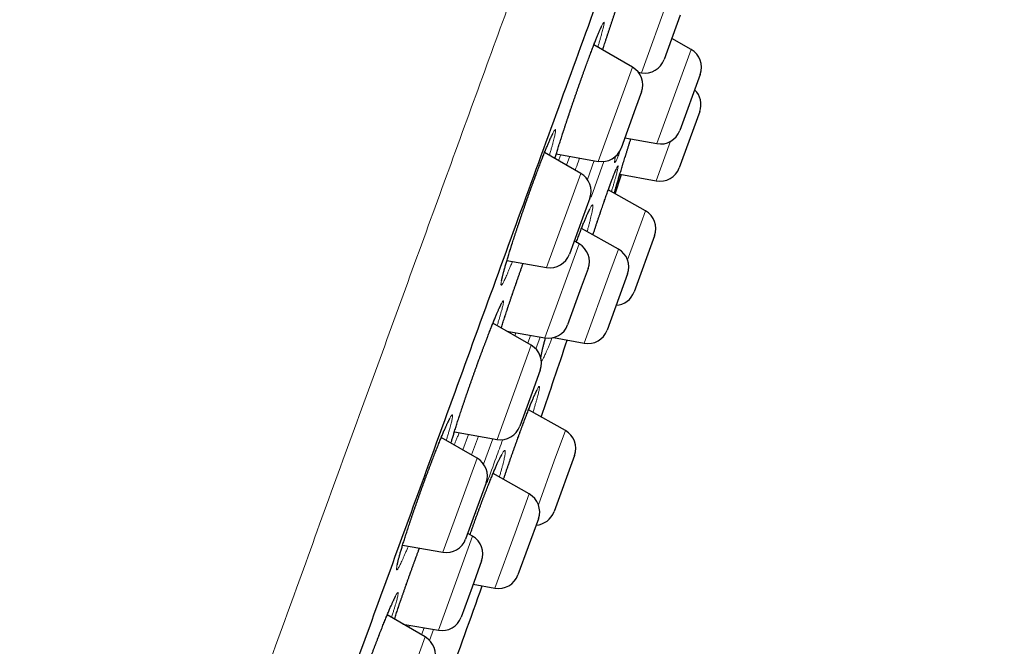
# Model space of a CAD drawing. Header units: millimetres. Extents: x 8 to 436, y 12 to 764.
# Tile 654 of 656: x 412 to 436, y 710 to 725. Entities that reach past the tile are written whole.
import ezdxf

# ---------------------------------------------------------------- set-up
doc = ezdxf.new("R2010")
doc.units = ezdxf.units.MM

msp = doc.modelspace()

# ---------------------------------------------------------------- linework, layer by layer
at = {"color": 252, "linetype": 'Continuous', "lineweight": 0}
for p, q in [((427.2, 723.696), (428.036, 725.995)), ((428.314, 723.996), (428.412, 724.265)), ((426.146, 721.533), (426.983, 723.831)), ((427.575, 721.965), (428.314, 723.996)), ((427.146, 723.678), (427.154, 723.704)), ((427.563, 721.055), (427.914, 722.022)), ((425.374, 721.441), (425.452, 721.656)), ((425.88, 721.092), (426.047, 721.551)), ((426.286, 721.529), (425.97, 720.662)), ((424.884, 718.942), (425.72, 721.24)), ((427.191, 720.035), (427.297, 720.325)), ((426.861, 719.128), (427.191, 720.035)), ((424.843, 717.221), (425.679, 719.519)), ((426.429, 718.815), (426.638, 719.39)), ((425.801, 717.09), (426.429, 718.815)), ((424.138, 717.345), (424.111, 717.272)), ((424.424, 717.091), (424.493, 717.282)), ((423.675, 714.742), (424.511, 717.041)), ((424.725, 717.241), (424.62, 716.953)), ((425.073, 714.215), (425.343, 714.957)), ((422.842, 714.485), (422.98, 714.865)), ((423.219, 714.823), (423.052, 714.363)), ((423.348, 714.136), (423.575, 714.76)), ((422.352, 711.986), (423.189, 714.285)), ((424.685, 713.148), (425.073, 714.215)), ((424.115, 712.46), (424.461, 713.41)), ((422.244, 710.08), (423.08, 712.378)), ((423.624, 711.11), (424.115, 712.46)), ((421.538, 710.204), (421.519, 710.15)), ((421.832, 709.97), (421.894, 710.141)), ((422.126, 710.1), (422.028, 709.832)), ((421.083, 707.621), (421.919, 709.919))]:
    msp.add_line(p, q, dxfattribs=at)
at = {"color": 7, "linetype": 'Continuous', "lineweight": 30}
for p, q in [((428.15, 725.1), (427.756, 724.018)), ((428.412, 724.265), (427.943, 724.53)), ((426.983, 723.831), (426.039, 724.377)), ((427.124, 723.71), (427.2, 723.696)), ((428.636, 723.658), (428.137, 722.286)), ((427.203, 723.227), (427.057, 722.829)), ((427.057, 722.829), (426.703, 721.855)), ((428.625, 722.748), (428.125, 721.376)), ((426.796, 722.111), (427.575, 721.965)), ((425.72, 721.24), (424.836, 721.751)), ((425.122, 721.714), (426.146, 721.533)), ((426.56, 720.739), (426.713, 721.215)), ((426.675, 721.222), (427.563, 721.055)), ((425.94, 720.636), (425.763, 720.149)), ((427.297, 720.325), (426.39, 720.834)), ((425.763, 720.149), (425.441, 719.264)), ((426.638, 719.39), (425.739, 719.897)), ((427.521, 719.718), (427.022, 718.345)), ((425.679, 719.519), (425.559, 719.588)), ((423.917, 719.113), (424.884, 718.942)), ((425.899, 718.915), (425.733, 718.458)), ((426.862, 718.783), (426.362, 717.411)), ((425.733, 718.458), (425.399, 717.542)), ((424.511, 717.041), (423.574, 717.581)), ((423.916, 717.384), (424.843, 717.221)), ((425.056, 717.229), (425.801, 717.09)), ((424.731, 716.437), (424.532, 715.89)), ((424.532, 715.89), (424.231, 715.064)), ((425.343, 714.957), (424.443, 715.463)), ((422.633, 714.926), (423.675, 714.742)), ((423.189, 714.285), (422.313, 714.79)), ((425.568, 714.35), (425.068, 712.978)), ((424.461, 713.41), (423.577, 713.908)), ((423.409, 713.681), (423.183, 713.061)), ((423.183, 713.061), (422.909, 712.308)), ((424.686, 712.803), (424.186, 711.431)), ((423.08, 712.378), (422.96, 712.447)), ((421.37, 712.16), (422.352, 711.986)), ((423.3, 711.774), (423.067, 711.134)), ((423.067, 711.134), (422.8, 710.401)), ((423.094, 711.209), (423.624, 711.11)), ((421.919, 709.919), (420.993, 710.454)), ((421.376, 710.233), (422.244, 710.08))]:
    msp.add_line(p, q, dxfattribs=at)
for centre, radius, start, end in [((428.167, 723.829), 0.5, 340, 60.5852), ((427.286, 724.189), 0.5, 260, 340), ((426.733, 723.398), 0.5, 340, 60), ((428.155, 722.919), 0.5, 340, 46.4218), ((427.667, 722.457), 0.5, 259.4148, 340), ((426.233, 722.026), 0.5, 260, 340), ((427.655, 721.547), 0.5, 259.3406, 340), ((425.47, 720.807), 0.5, 340, 60), ((427.052, 719.889), 0.5, 340, 60.6594), ((425.429, 719.086), 0.5, 340, 60), ((424.971, 719.435), 0.5, 260, 340), ((426.392, 718.954), 0.5, 340, 60.5852), ((426.552, 718.516), 0.5, 273.5782, 340), ((424.929, 717.713), 0.5, 260, 340), ((425.893, 717.582), 0.5, 259.4148, 340), ((424.261, 716.608), 0.5, 340, 60), ((119.59, 819.468), 322.456, 341.15079, 341.50309), ((423.761, 715.235), 0.5, 260, 340), ((425.098, 714.522), 0.5, 340, 60.6594), ((422.939, 713.852), 0.5, 340, 60), ((424.216, 712.974), 0.5, 340, 60.5852), ((424.598, 713.149), 0.5, 273.5782, 340), ((422.439, 712.479), 0.5, 260, 340), ((422.83, 711.945), 0.5, 340, 60), ((423.716, 711.602), 0.5, 259.4148, 340), ((119.59, 819.468), 322.456, 339.92464, 340.37522), ((422.33, 710.572), 0.5, 260, 340), ((421.669, 709.486), 0.5, 340, 60)]:
    msp.add_arc(centre, radius, start, end, dxfattribs=at)
at = {"color": 252, "linetype": 'Continuous', "lineweight": 0}
for points, knots in [([(404.216, 671.104), (404.374, 671.536), (404.688, 672.4), (405.225, 673.875), (405.807, 675.473), (406.436, 677.204), (407.094, 679.01), (407.774, 680.878), (408.47, 682.792), (409.199, 684.794), (409.957, 686.877), (410.742, 689.034), (411.552, 691.26), (412.385, 693.546), (413.236, 695.886), (414.105, 698.273), (414.988, 700.699), (415.882, 703.155), (416.785, 705.636), (417.693, 708.132), (418.605, 710.636), (419.516, 713.14), (420.425, 715.636), (421.327, 718.116), (422.222, 720.573), (423.104, 722.999), (423.973, 725.385), (424.825, 727.725), (425.657, 730.012), (426.467, 732.237), (427.252, 734.395), (428.01, 736.478), (428.739, 738.479), (429.435, 740.393), (430.098, 742.213), (430.724, 743.934), (431.313, 745.55), (431.861, 747.057), (432.367, 748.448), (432.831, 749.721), (433.249, 750.871), (433.621, 751.894), (433.947, 752.787), (434.223, 753.548), (434.451, 754.174), (434.629, 754.663), (434.756, 755.011), (434.835, 755.229), (434.845, 755.256), (434.85, 755.27)], [0, 0, 0, 0, 0.022759, 0.045519, 0.068278, 0.091037, 0.113797, 0.134897, 0.155997, 0.177097, 0.198197, 0.219297, 0.240397, 0.261497, 0.282597, 0.303697, 0.324798, 0.345898, 0.366998, 0.388098, 0.409198, 0.430298, 0.451398, 0.472498, 0.493598, 0.514698, 0.535798, 0.556899, 0.577999, 0.599099, 0.620199, 0.641299, 0.662399, 0.683499, 0.704599, 0.725699, 0.746799, 0.767899, 0.788999, 0.8101, 0.8312, 0.8523, 0.8734, 0.8945, 0.9156, 0.9367, 0.9578, 0.9789, 1, 1, 1, 1]), ([(426.253, 724.253), (426.254, 724.255), (426.266, 724.293), (426.291, 724.372), (426.329, 724.489), (426.369, 724.609), (426.41, 724.733), (426.452, 724.858), (426.494, 724.985), (426.538, 725.113), (426.581, 725.242), (426.625, 725.37), (426.666, 725.488), (426.692, 725.562), (426.703, 725.594)], [0, 0, 0, 0, 0.005396, 0.097914, 0.190118, 0.282298, 0.374793, 0.467396, 0.559891, 0.652071, 0.7442, 0.836644, 0.929195, 1, 1, 1, 1]), ([(425.84, 723.847), (425.854, 723.885), (425.882, 723.962), (425.922, 724.071), (425.961, 724.176), (425.999, 724.275), (426.035, 724.369), (426.069, 724.457), (426.101, 724.538), (426.131, 724.613), (426.159, 724.68), (426.185, 724.74), (426.207, 724.792), (426.228, 724.836), (426.245, 724.872), (426.26, 724.899), (426.272, 724.918), (426.281, 724.928), (426.287, 724.93), (426.29, 724.923), (426.29, 724.907), (426.287, 724.883), (426.281, 724.85), (426.272, 724.809), (426.26, 724.76), (426.246, 724.703), (426.228, 724.638), (426.208, 724.566), (426.185, 724.487), (426.161, 724.406), (426.143, 724.348), (426.135, 724.321)], [0, 0, 0, 0, 0.034487, 0.069091, 0.103735, 0.13834, 0.172826, 0.207364, 0.242019, 0.276714, 0.311369, 0.345907, 0.380462, 0.415135, 0.449849, 0.484522, 0.519077, 0.553662, 0.588364, 0.623106, 0.657809, 0.692393, 0.727004, 0.761734, 0.796504, 0.831233, 0.865845, 0.90047, 0.935213, 0.969996, 1, 1, 1, 1]), ([(425.089, 721.605), (425.09, 721.608), (425.098, 721.638), (425.118, 721.701), (425.147, 721.796), (425.178, 721.897), (425.211, 722.003), (425.246, 722.114), (425.284, 722.229), (425.322, 722.348), (425.362, 722.469), (425.403, 722.593), (425.446, 722.719), (425.489, 722.847), (425.533, 722.975), (425.577, 723.104), (425.621, 723.232), (425.666, 723.359), (425.71, 723.485), (425.754, 723.609), (425.798, 723.73), (425.826, 723.808), (425.84, 723.847)], [0, 0, 0, 0, 0.004652, 0.057119, 0.109646, 0.162112, 0.2144, 0.26667, 0.319118, 0.371627, 0.424075, 0.476345, 0.528574, 0.580982, 0.633451, 0.685859, 0.738089, 0.790351, 0.842793, 0.895296, 0.947737, 1, 1, 1, 1]), ([(424.051, 719.089), (424.048, 719.082), (424.033, 719.043), (424.007, 718.979), (423.973, 718.898), (423.942, 718.823), (423.913, 718.756), (423.887, 718.697), (423.863, 718.645), (423.841, 718.601), (423.822, 718.566), (423.807, 718.538), (423.794, 718.52), (423.783, 718.51), (423.776, 718.508), (423.772, 718.515), (423.771, 718.531), (423.773, 718.555), (423.778, 718.588), (423.786, 718.629), (423.797, 718.678), (423.811, 718.735), (423.828, 718.8), (423.847, 718.872), (423.869, 718.952), (423.894, 719.037), (423.921, 719.129), (423.951, 719.227), (423.983, 719.33), (424.017, 719.438), (424.053, 719.551), (424.091, 719.667), (424.13, 719.787), (424.171, 719.91), (424.212, 720.035), (424.255, 720.161), (424.299, 720.289), (424.343, 720.417), (424.388, 720.545), (424.433, 720.673), (424.479, 720.801), (424.525, 720.928), (424.571, 721.055), (424.616, 721.177), (424.659, 721.294), (424.701, 721.405), (424.742, 721.512), (424.781, 721.614), (424.819, 721.71), (424.855, 721.8), (424.889, 721.884), (424.921, 721.962), (424.951, 722.032), (424.979, 722.095), (425.004, 722.15), (425.027, 722.198), (425.047, 722.237), (425.064, 722.268), (425.078, 722.29), (425.09, 722.304), (425.098, 722.309), (425.103, 722.306), (425.106, 722.294), (425.105, 722.274), (425.102, 722.244), (425.095, 722.207), (425.085, 722.161), (425.073, 722.108), (425.057, 722.046), (425.039, 721.977), (425.018, 721.901), (424.994, 721.818), (424.973, 721.745), (424.958, 721.698), (424.954, 721.683)], [0, 0, 0, 0, 0.003244, 0.017371, 0.031481, 0.045544, 0.059616, 0.073736, 0.087873, 0.101993, 0.116065, 0.130153, 0.144289, 0.158441, 0.172576, 0.186664, 0.200767, 0.214917, 0.229084, 0.243234, 0.257337, 0.271446, 0.285604, 0.299778, 0.313936, 0.328046, 0.342152, 0.356306, 0.370477, 0.384632, 0.398738, 0.412832, 0.426974, 0.441132, 0.455274, 0.469368, 0.483446, 0.497572, 0.511714, 0.52584, 0.539917, 0.554562, 0.569224, 0.583868, 0.597936, 0.612052, 0.626183, 0.640299, 0.654367, 0.668434, 0.682549, 0.69668, 0.710795, 0.724862, 0.738939, 0.753064, 0.767205, 0.78133, 0.795406, 0.809499, 0.82364, 0.837797, 0.851938, 0.866031, 0.880136, 0.89429, 0.90846, 0.922614, 0.93672, 0.950829, 0.964987, 0.979162, 0.99332, 1, 1, 1, 1]), ([(426.535, 720.753), (426.536, 720.756), (426.541, 720.775), (426.554, 720.817), (426.572, 720.88), (426.593, 720.95), (426.616, 721.028), (426.642, 721.113), (426.669, 721.204), (426.699, 721.301), (426.73, 721.404), (426.764, 721.512), (426.798, 721.625), (426.835, 721.742), (426.872, 721.862), (426.907, 721.976), (426.931, 722.051), (426.941, 722.084)], [0, 0, 0, 0, 0.015391, 0.086872, 0.158111, 0.229391, 0.300914, 0.372519, 0.444043, 0.515323, 0.586674, 0.658268, 0.729945, 0.80154, 0.872891, 0.944299, 1, 1, 1, 1]), ([(426.799, 722.11), (426.788, 722.081), (426.767, 722.021), (426.747, 721.967), (426.737, 721.939)], [0, 0, 0, 0, 0.486132, 1, 1, 1, 1]), ([(426.737, 721.939), (426.737, 721.938), (426.727, 721.911), (426.708, 721.858), (426.681, 721.787), (426.656, 721.723), (426.633, 721.666), (426.613, 721.618), (426.596, 721.579), (426.581, 721.547), (426.568, 721.524), (426.558, 721.51), (426.551, 721.504), (426.546, 721.507), (426.544, 721.519), (426.545, 721.54), (426.549, 721.569), (426.555, 721.605), (426.561, 721.637), (426.565, 721.652)], [0, 0, 0, 0, 0.001105, 0.063497, 0.126101, 0.188778, 0.251383, 0.313775, 0.376164, 0.438766, 0.501441, 0.564043, 0.626433, 0.68889, 0.75156, 0.814303, 0.876974, 0.939432, 1, 1, 1, 1]), ([(425.231, 721.695), (425.223, 721.674), (425.204, 721.624), (425.187, 721.58), (425.177, 721.554)], [0, 0, 0, 0, 0.419042, 1, 1, 1, 1]), ([(425.691, 721.613), (425.68, 721.582), (425.645, 721.487), (425.608, 721.386), (425.584, 721.319)], [0, 0, 0, 0, 0.337768, 1, 1, 1, 1]), ([(426.432, 720.952), (426.443, 720.979), (426.463, 721.034), (426.49, 721.108), (426.516, 721.176), (426.539, 721.235), (426.56, 721.287), (426.578, 721.331), (426.594, 721.366), (426.607, 721.393), (426.617, 721.411), (426.624, 721.421), (426.629, 721.422), (426.631, 721.414), (426.629, 721.397), (426.625, 721.372), (426.619, 721.339), (426.609, 721.297), (426.597, 721.247), (426.581, 721.188), (426.564, 721.123), (426.543, 721.05), (426.521, 720.969), (426.496, 720.883), (426.477, 720.821), (426.468, 720.79)], [0, 0, 0, 0, 0.043338, 0.086824, 0.130359, 0.173845, 0.217183, 0.260588, 0.30414, 0.347743, 0.391296, 0.434701, 0.478132, 0.521711, 0.56534, 0.608919, 0.65235, 0.695823, 0.739444, 0.783116, 0.826737, 0.87021, 0.913722, 0.957383, 1, 1, 1, 1]), ([(426.016, 719.74), (426.028, 719.776), (426.054, 719.854), (426.094, 719.974), (426.136, 720.098), (426.177, 720.22), (426.217, 720.339), (426.257, 720.454), (426.295, 720.564), (426.332, 720.67), (426.367, 720.77), (426.401, 720.865), (426.422, 720.923), (426.432, 720.952)], [0, 0, 0, 0, 0.0766123, 0.1687136, 0.2611302, 0.3536536, 0.4460698, 0.5381708, 0.6303255, 0.7227965, 0.8153746, 0.9078454, 1, 1, 1, 1]), ([(426.621, 720.958), (426.613, 720.933), (426.597, 720.885), (426.576, 720.822), (426.56, 720.774), (426.552, 720.752), (426.55, 720.744)], [0, 0, 0, 0, 0.289127, 0.578588, 0.867714, 1, 1, 1, 1]), ([(425.611, 719.558), (425.616, 719.573), (425.635, 719.625), (425.667, 719.71), (425.705, 719.811), (425.741, 719.906), (425.776, 719.994), (425.808, 720.076), (425.839, 720.151), (425.868, 720.219), (425.894, 720.279), (425.918, 720.331), (425.94, 720.375), (425.959, 720.411), (425.975, 720.439), (425.989, 720.458), (426, 720.468), (426.008, 720.47), (426.013, 720.463), (426.015, 720.447), (426.015, 720.422), (426.011, 720.389), (426.005, 720.348), (425.995, 720.299), (425.983, 720.242), (425.968, 720.176), (425.951, 720.104), (425.93, 720.024), (425.907, 719.938), (425.889, 719.869), (425.877, 719.828), (425.875, 719.82)], [0, 0, 0, 0, 0.013882, 0.051332, 0.08733, 0.123451, 0.159613, 0.195734, 0.231732, 0.267728, 0.303847, 0.340007, 0.376126, 0.412123, 0.448158, 0.484315, 0.520514, 0.556672, 0.592708, 0.628808, 0.66503, 0.701295, 0.737518, 0.773618, 0.80977, 0.846046, 0.882363, 0.918639, 0.954791, 0.990959, 1, 1, 1, 1]), ([(423.778, 717.464), (423.778, 717.467), (423.789, 717.5), (423.811, 717.569), (423.844, 717.673), (423.88, 717.781), (423.917, 717.895), (423.956, 718.011), (423.996, 718.131), (424.038, 718.254), (424.081, 718.379), (424.124, 718.506), (424.169, 718.634), (424.213, 718.762), (424.258, 718.889), (424.292, 718.983), (424.31, 719.034), (424.313, 719.043)], [0, 0, 0, 0, 0.006032, 0.0811519, 0.1562529, 0.2316108, 0.3070558, 0.3824135, 0.4575143, 0.5325737, 0.6078898, 0.6832929, 0.7586089, 0.8336681, 0.9087798, 0.9841491, 1, 1, 1, 1]), ([(423.219, 716.647), (423.234, 716.688), (423.265, 716.771), (423.309, 716.892), (423.353, 717.01), (423.397, 717.125), (423.439, 717.236), (423.48, 717.342), (423.519, 717.443), (423.557, 717.539), (423.593, 717.629), (423.627, 717.713), (423.659, 717.789), (423.688, 717.859), (423.716, 717.921), (423.74, 717.976), (423.762, 718.023), (423.782, 718.061), (423.798, 718.092), (423.812, 718.114), (423.822, 718.127), (423.83, 718.132), (423.834, 718.128), (423.836, 718.115), (423.834, 718.094), (423.829, 718.064), (423.822, 718.026), (423.811, 717.98), (423.797, 717.926), (423.78, 717.864), (423.761, 717.795), (423.739, 717.719), (423.714, 717.635), (423.693, 717.569), (423.681, 717.529), (423.678, 717.521)], [0, 0, 0, 0, 0.030866, 0.061837, 0.092844, 0.123815, 0.154681, 0.185592, 0.216609, 0.247662, 0.278678, 0.30959, 0.340517, 0.37155, 0.402619, 0.433651, 0.464579, 0.495532, 0.526591, 0.557686, 0.588745, 0.619698, 0.650675, 0.681759, 0.712878, 0.743961, 0.774939, 0.805928, 0.837024, 0.868155, 0.899251, 0.93024, 0.961225, 0.992315, 1, 1, 1, 1]), ([(424.742, 716.737), (424.745, 716.751), (424.749, 716.78), (424.76, 716.833), (424.773, 716.893), (424.79, 716.962), (424.808, 717.037), (424.83, 717.12), (424.846, 717.181), (424.856, 717.217), (424.857, 717.22)], [0, 0, 0, 0, 0.136736, 0.27828, 0.419987, 0.561531, 0.702594, 0.843771, 0.985431, 1, 1, 1, 1]), ([(425.017, 717.222), (425.009, 717.202), (424.99, 717.151), (424.96, 717.076), (424.928, 716.997), (424.898, 716.925), (424.871, 716.861), (424.845, 716.804), (424.822, 716.756), (424.802, 716.715), (424.784, 716.683), (424.769, 716.659), (424.761, 716.651), (424.758, 716.647)], [0, 0, 0, 0, 0.062139, 0.15649, 0.250837, 0.345505, 0.440283, 0.534952, 0.629299, 0.723749, 0.818521, 0.913402, 1, 1, 1, 1]), ([(422.551, 714.653), (422.557, 714.673), (422.57, 714.717), (422.592, 714.794), (422.619, 714.88), (422.647, 714.973), (422.679, 715.072), (422.712, 715.176), (422.747, 715.285), (422.785, 715.398), (422.823, 715.515), (422.864, 715.635), (422.906, 715.758), (422.949, 715.883), (422.993, 716.01), (423.037, 716.137), (423.082, 716.266), (423.128, 716.394), (423.174, 716.521), (423.204, 716.605), (423.219, 716.647)], [0, 0, 0, 0, 0.047596, 0.103719, 0.15965, 0.215563, 0.271666, 0.327835, 0.383938, 0.43985, 0.49572, 0.55178, 0.607906, 0.663966, 0.719836, 0.77574, 0.831837, 0.887999, 0.944095, 1, 1, 1, 1]), ([(424.206, 714.834), (424.22, 714.873), (424.249, 714.952), (424.291, 715.066), (424.332, 715.176), (424.372, 715.281), (424.41, 715.381), (424.447, 715.475), (424.482, 715.564), (424.515, 715.645), (424.546, 715.72), (424.574, 715.788), (424.6, 715.848), (424.624, 715.9), (424.645, 715.945), (424.663, 715.981), (424.679, 716.008), (424.691, 716.027), (424.701, 716.038), (424.707, 716.039), (424.711, 716.033), (424.712, 716.017), (424.709, 715.993), (424.704, 715.96), (424.696, 715.919), (424.684, 715.87), (424.67, 715.813), (424.653, 715.748), (424.633, 715.676), (424.61, 715.597), (424.585, 715.511), (424.566, 715.445), (424.554, 715.407), (424.552, 715.402)], [0, 0, 0, 0, 0.032991, 0.066094, 0.099235, 0.132338, 0.165329, 0.198371, 0.231525, 0.264717, 0.297872, 0.330913, 0.363975, 0.397149, 0.430361, 0.463536, 0.496597, 0.529691, 0.562897, 0.596142, 0.629348, 0.662441, 0.695565, 0.728801, 0.762076, 0.795313, 0.828436, 0.861574, 0.894826, 0.928116, 0.961367, 0.994505, 1, 1, 1, 1]), ([(421.509, 712.135), (421.505, 712.125), (421.488, 712.084), (421.461, 712.018), (421.427, 711.938), (421.395, 711.864), (421.365, 711.798), (421.338, 711.739), (421.313, 711.689), (421.292, 711.646), (421.273, 711.611), (421.256, 711.585), (421.243, 711.567), (421.233, 711.558), (421.226, 711.557), (421.222, 711.565), (421.221, 711.582), (421.223, 711.607), (421.228, 711.64), (421.237, 711.682), (421.248, 711.732), (421.263, 711.79), (421.28, 711.855), (421.3, 711.928), (421.323, 712.007), (421.349, 712.094), (421.377, 712.186), (421.408, 712.284), (421.441, 712.387), (421.476, 712.495), (421.513, 712.608), (421.552, 712.725), (421.592, 712.844), (421.634, 712.966), (421.677, 713.091), (421.721, 713.217), (421.766, 713.345), (421.812, 713.474), (421.859, 713.605), (421.907, 713.737), (421.954, 713.866), (422.001, 713.991), (422.046, 714.112), (422.091, 714.23), (422.135, 714.345), (422.178, 714.455), (422.22, 714.561), (422.26, 714.662), (422.299, 714.757), (422.336, 714.847), (422.371, 714.93), (422.404, 715.006), (422.435, 715.075), (422.463, 715.138), (422.488, 715.192), (422.512, 715.238), (422.532, 715.277), (422.549, 715.306), (422.564, 715.328), (422.575, 715.341), (422.584, 715.346), (422.589, 715.341), (422.591, 715.328), (422.591, 715.307), (422.587, 715.277), (422.58, 715.239), (422.57, 715.193), (422.556, 715.138), (422.54, 715.076), (422.521, 715.007), (422.499, 714.931), (422.475, 714.847), (422.454, 714.776), (422.44, 714.732), (422.436, 714.719)], [0, 0, 0, 0, 0.004473, 0.018543, 0.032661, 0.046795, 0.060914, 0.074984, 0.08907, 0.103203, 0.117353, 0.131487, 0.145573, 0.159673, 0.173822, 0.187987, 0.202135, 0.216235, 0.230343, 0.244499, 0.258671, 0.272827, 0.286934, 0.301038, 0.315191, 0.32936, 0.343512, 0.357616, 0.371708, 0.385848, 0.400005, 0.414145, 0.428236, 0.442312, 0.456436, 0.470576, 0.4847, 0.498776, 0.513418, 0.528078, 0.54272, 0.556786, 0.570899, 0.585029, 0.599143, 0.613208, 0.627274, 0.641387, 0.655516, 0.669629, 0.683694, 0.697769, 0.711892, 0.726031, 0.740153, 0.754228, 0.768319, 0.782458, 0.796613, 0.810752, 0.824842, 0.838946, 0.853098, 0.867266, 0.881418, 0.895521, 0.909629, 0.923785, 0.937957, 0.952113, 0.966221, 0.980322, 0.994471, 1, 1, 1, 1]), ([(422.751, 714.905), (422.748, 714.896), (422.732, 714.856), (422.705, 714.79), (422.672, 714.71), (422.647, 714.649), (422.633, 714.618), (422.629, 714.608)], [0, 0, 0, 0, 0.079371, 0.345331, 0.610985, 0.875736, 1, 1, 1, 1]), ([(423.814, 714.739), (423.76, 714.59), (423.635, 714.246), (423.506, 713.893), (423.433, 713.692)], [0, 0, 0, 0, 0.4320025, 1, 1, 1, 1]), ([(423.832, 713.765), (423.838, 713.784), (423.859, 713.844), (423.894, 713.949), (423.938, 714.078), (423.983, 714.207), (424.028, 714.335), (424.073, 714.463), (424.117, 714.589), (424.162, 714.713), (424.191, 714.794), (424.206, 714.834)], [0, 0, 0, 0, 0.052961, 0.171552, 0.290005, 0.408055, 0.526173, 0.644697, 0.763358, 0.881882, 1, 1, 1, 1]), ([(423.016, 712.415), (423.024, 712.44), (423.048, 712.507), (423.086, 712.617), (423.132, 712.747), (423.179, 712.877), (423.227, 713.008), (423.273, 713.135), (423.319, 713.257), (423.364, 713.375), (423.408, 713.49), (423.451, 713.6), (423.493, 713.705), (423.533, 713.805), (423.572, 713.9), (423.61, 713.988), (423.645, 714.071), (423.678, 714.146), (423.71, 714.214), (423.738, 714.275), (423.765, 714.328), (423.789, 714.373), (423.81, 714.41), (423.828, 714.438), (423.844, 714.458), (423.856, 714.47), (423.866, 714.473), (423.873, 714.467), (423.876, 714.452), (423.876, 714.429), (423.874, 714.398), (423.868, 714.358), (423.859, 714.31), (423.847, 714.254), (423.832, 714.19), (423.814, 714.118), (423.794, 714.04), (423.77, 713.955), (423.75, 713.882), (423.736, 713.835), (423.732, 713.821)], [0, 0, 0, 0, 0.015538, 0.042484, 0.069338, 0.097243, 0.125183, 0.153089, 0.179912, 0.206827, 0.233773, 0.260688, 0.287511, 0.314333, 0.341246, 0.368191, 0.395104, 0.421926, 0.448777, 0.47572, 0.502693, 0.529636, 0.556487, 0.583386, 0.610377, 0.637399, 0.66439, 0.69129, 0.718228, 0.745258, 0.772319, 0.799349, 0.826288, 0.853238, 0.880281, 0.907355, 0.934397, 0.961348, 0.988278, 1, 1, 1, 1]), ([(421.654, 711.742), (421.67, 711.784), (421.7, 711.869), (421.743, 711.984), (421.77, 712.056), (421.781, 712.087)], [0, 0, 0, 0, 0.361769, 0.72477, 1, 1, 1, 1]), ([(421.171, 710.351), (421.179, 710.377), (421.198, 710.434), (421.23, 710.53), (421.266, 710.638), (421.304, 710.751), (421.344, 710.867), (421.385, 710.987), (421.428, 711.109), (421.472, 711.233), (421.516, 711.36), (421.562, 711.487), (421.608, 711.615), (421.639, 711.7), (421.654, 711.742)], [0, 0, 0, 0, 0.066448, 0.151156, 0.235818, 0.320768, 0.405817, 0.490768, 0.575429, 0.660149, 0.74516, 0.830269, 0.91528, 1, 1, 1, 1]), ([(420.471, 709.096), (420.487, 709.138), (420.518, 709.223), (420.564, 709.35), (420.611, 709.476), (420.658, 709.6), (420.704, 709.722), (420.749, 709.841), (420.794, 709.957), (420.838, 710.069), (420.88, 710.177), (420.921, 710.279), (420.961, 710.377), (420.998, 710.468), (421.034, 710.554), (421.068, 710.633), (421.099, 710.706), (421.128, 710.77), (421.154, 710.828), (421.178, 710.877), (421.199, 710.919), (421.217, 710.952), (421.232, 710.977), (421.244, 710.993), (421.253, 711.001), (421.258, 711.001), (421.261, 710.991), (421.26, 710.973), (421.257, 710.947), (421.25, 710.912), (421.24, 710.869), (421.227, 710.818), (421.211, 710.759), (421.192, 710.693), (421.17, 710.619), (421.145, 710.538), (421.122, 710.463), (421.105, 710.412), (421.099, 710.393)], [0, 0, 0, 0, 0.027936, 0.055968, 0.084032, 0.112063, 0.14, 0.167977, 0.19605, 0.224155, 0.252228, 0.280205, 0.308197, 0.336284, 0.364404, 0.392491, 0.420483, 0.448499, 0.476609, 0.504753, 0.532864, 0.560879, 0.588916, 0.617049, 0.645215, 0.673348, 0.701385, 0.729434, 0.757578, 0.785754, 0.813898, 0.841946, 0.86999, 0.898129, 0.926301, 0.95444, 0.982483, 1, 1, 1, 1])]:
    msp.add_open_spline(points, degree=3, knots=knots, dxfattribs=at)
at = {"color": 7, "linetype": 'Continuous', "lineweight": 30}
for points, knots in [([(420.487, 709.951), (420.829, 710.89), (421.51, 712.762), (422.524, 715.549), (423.525, 718.3), (424.514, 721.014), (425.488, 723.693), (426.446, 726.324), (427.379, 728.887), (428.278, 731.358), (429.14, 733.726), (429.965, 735.991), (430.752, 738.154), (431.498, 740.204), (432.198, 742.129), (432.846, 743.908), (433.437, 745.533), (433.973, 747.004), (434.452, 748.321), (434.874, 749.479), (435.235, 750.472), (435.532, 751.288), (435.763, 751.921), (435.929, 752.379), (436.022, 752.632), (436.059, 752.736), (436.048, 752.705), (436.048, 752.705)], [0, 0, 0, 0, 0.041967, 0.083573, 0.124996, 0.166418, 0.208021, 0.249983, 0.291953, 0.33356, 0.374983, 0.416405, 0.458006, 0.499966, 0.541936, 0.583543, 0.624966, 0.666388, 0.707989, 0.749949, 0.791918, 0.833525, 0.874949, 0.916371, 0.957972, 0.999931, 1, 1, 1, 1]), ([(426.253, 724.253), (426.255, 724.259), (426.264, 724.286), (426.28, 724.336), (426.302, 724.403), (426.324, 724.471), (426.346, 724.54), (426.37, 724.611), (426.393, 724.682), (426.417, 724.754), (426.441, 724.827), (426.466, 724.9), (426.49, 724.973), (426.515, 725.047), (426.54, 725.121), (426.566, 725.196), (426.591, 725.27), (426.617, 725.345), (426.642, 725.42), (426.668, 725.494), (426.688, 725.552), (426.7, 725.585), (426.703, 725.594)], [0, 0, 0, 0, 0.015934, 0.068893, 0.1222, 0.175786, 0.229566, 0.28345, 0.337341, 0.391127, 0.444722, 0.498044, 0.551083, 0.604322, 0.65781, 0.711455, 0.765207, 0.819015, 0.872816, 0.926552, 0.980173, 1, 1, 1, 1]), ([(425.089, 721.605), (425.094, 721.619), (425.103, 721.65), (425.117, 721.699), (425.133, 721.751), (425.15, 721.806), (425.168, 721.863), (425.186, 721.921), (425.205, 721.982), (425.225, 722.045), (425.245, 722.109), (425.266, 722.175), (425.288, 722.242), (425.31, 722.31), (425.333, 722.379), (425.356, 722.449), (425.379, 722.52), (425.403, 722.591), (425.427, 722.664), (425.452, 722.738), (425.477, 722.812), (425.502, 722.886), (425.528, 722.961), (425.553, 723.035), (425.579, 723.109), (425.605, 723.184), (425.63, 723.257), (425.656, 723.331), (425.682, 723.404), (425.707, 723.477), (425.733, 723.548), (425.758, 723.62), (425.783, 723.69), (425.808, 723.758), (425.826, 723.808), (425.84, 723.847), (425.855, 723.887), (425.875, 723.942), (425.899, 724.006), (425.922, 724.068), (425.944, 724.129), (425.967, 724.188), (425.988, 724.245), (426.009, 724.3), (426.03, 724.353), (426.049, 724.405), (426.068, 724.453), (426.087, 724.5), (426.104, 724.543), (426.121, 724.585), (426.137, 724.624), (426.152, 724.66), (426.166, 724.693), (426.179, 724.723), (426.191, 724.751), (426.202, 724.775), (426.211, 724.795), (426.219, 724.812), (426.226, 724.826), (426.231, 724.835), (426.234, 724.841), (426.236, 724.845), (426.236, 724.845), (426.236, 724.845)], [0, 0, 0, 0, 0.015461, 0.032703, 0.049897, 0.067032, 0.084161, 0.101403, 0.118755, 0.136186, 0.153665, 0.171163, 0.18864, 0.206064, 0.223409, 0.240664, 0.257937, 0.275314, 0.292748, 0.310223, 0.327721, 0.345224, 0.36271, 0.380163, 0.397568, 0.414902, 0.432288, 0.449712, 0.467123, 0.484528, 0.501933, 0.519344, 0.536765, 0.554204, 0.570713, 0.575382, 0.584568, 0.601956, 0.619308, 0.636639, 0.653953, 0.671258, 0.688556, 0.705853, 0.723151, 0.740452, 0.757753, 0.774859, 0.791971, 0.809083, 0.826162, 0.843173, 0.860075, 0.876821, 0.893351, 0.90959, 0.925446, 0.940732, 0.955726, 0.968515, 0.980401, 0.991267, 1, 1, 1, 1]), ([(427.146, 723.677), (427.147, 723.681), (427.15, 723.69), (427.153, 723.699), (427.155, 723.704)], [0, 0, 0, 0, 0.459966, 1, 1, 1, 1]), ([(423.788, 718.619), (423.788, 718.619), (423.788, 718.619), (423.789, 718.622), (423.79, 718.628), (423.791, 718.637), (423.793, 718.649), (423.796, 718.664), (423.8, 718.683), (423.806, 718.706), (423.812, 718.731), (423.819, 718.76), (423.827, 718.793), (423.836, 718.828), (423.847, 718.866), (423.858, 718.907), (423.87, 718.951), (423.883, 718.996), (423.897, 719.045), (423.912, 719.095), (423.928, 719.148), (423.945, 719.203), (423.962, 719.26), (423.98, 719.319), (423.999, 719.38), (424.019, 719.442), (424.039, 719.506), (424.06, 719.572), (424.082, 719.639), (424.104, 719.707), (424.127, 719.776), (424.15, 719.846), (424.173, 719.917), (424.197, 719.989), (424.222, 720.061), (424.247, 720.135), (424.272, 720.208), (424.297, 720.282), (424.323, 720.356), (424.348, 720.431), (424.374, 720.505), (424.4, 720.579), (424.426, 720.653), (424.452, 720.726), (424.478, 720.799), (424.504, 720.871), (424.53, 720.943), (424.556, 721.014), (424.581, 721.083), (424.607, 721.152), (424.632, 721.219), (424.656, 721.285), (424.681, 721.35), (424.705, 721.413), (424.728, 721.475), (424.751, 721.535), (424.774, 721.593), (424.795, 721.649), (424.817, 721.703), (424.837, 721.755), (424.857, 721.804), (424.877, 721.851), (424.895, 721.896), (424.913, 721.939), (424.93, 721.979), (424.946, 722.016), (424.961, 722.05), (424.975, 722.082), (424.988, 722.11), (424.999, 722.135), (425.01, 722.157), (425.019, 722.176), (425.027, 722.19), (425.033, 722.201), (425.037, 722.209), (425.039, 722.213), (425.041, 722.215), (425.041, 722.215), (425.04, 722.215)], [0, 0, 0, 0, 0.004498, 0.012835, 0.021987, 0.031929, 0.042594, 0.053831, 0.065632, 0.077971, 0.090745, 0.103862, 0.117246, 0.130828, 0.144555, 0.158381, 0.172267, 0.186181, 0.20007, 0.214123, 0.228207, 0.242319, 0.256457, 0.27062, 0.284808, 0.299022, 0.313262, 0.327526, 0.341752, 0.355973, 0.370189, 0.384407, 0.398629, 0.412859, 0.4271, 0.441357, 0.455634, 0.469932, 0.48419, 0.498426, 0.512677, 0.52694, 0.541212, 0.555489, 0.569765, 0.584038, 0.598305, 0.612558, 0.626771, 0.640982, 0.655203, 0.669431, 0.68366, 0.697886, 0.712105, 0.726311, 0.740499, 0.754663, 0.768791, 0.78291, 0.796996, 0.811047, 0.825062, 0.839036, 0.852964, 0.866835, 0.880636, 0.894348, 0.90786, 0.921148, 0.934192, 0.946922, 0.959248, 0.969831, 0.979744, 0.988905, 0.997269, 1, 1, 1, 1]), ([(426.535, 720.753), (426.538, 720.761), (426.543, 720.778), (426.551, 720.808), (426.561, 720.842), (426.572, 720.878), (426.583, 720.916), (426.595, 720.958), (426.608, 721.001), (426.622, 721.048), (426.637, 721.096), (426.652, 721.147), (426.668, 721.2), (426.685, 721.255), (426.702, 721.312), (426.721, 721.371), (426.739, 721.432), (426.758, 721.495), (426.778, 721.559), (426.798, 721.625), (426.819, 721.692), (426.841, 721.761), (426.862, 721.831), (426.884, 721.902), (426.907, 721.974), (426.926, 722.034), (426.937, 722.071), (426.941, 722.084)], [0, 0, 0, 0, 0.037176, 0.077228, 0.117588, 0.158194, 0.198967, 0.239721, 0.280504, 0.321339, 0.362221, 0.403151, 0.444129, 0.485156, 0.526237, 0.567374, 0.608561, 0.649506, 0.690456, 0.731561, 0.772783, 0.814078, 0.855403, 0.896702, 0.937928, 0.979039, 1, 1, 1, 1]), ([(426.559, 721.604), (426.559, 721.604), (426.559, 721.604), (426.559, 721.605), (426.559, 721.609), (426.56, 721.617), (426.562, 721.627), (426.564, 721.639), (426.566, 721.649), (426.567, 721.654)], [0, 0, 0, 0, 0.0083267, 0.144484, 0.2963242, 0.4640767, 0.6470899, 0.843906, 1, 1, 1, 1]), ([(426.017, 719.74), (426.022, 719.756), (426.035, 719.796), (426.057, 719.861), (426.081, 719.935), (426.105, 720.008), (426.13, 720.08), (426.154, 720.151), (426.177, 720.221), (426.201, 720.29), (426.224, 720.357), (426.246, 720.423), (426.269, 720.488), (426.291, 720.551), (426.312, 720.613), (426.333, 720.672), (426.353, 720.73), (426.373, 720.786), (426.393, 720.84), (426.411, 720.892), (426.426, 720.933), (426.441, 720.973), (426.455, 721.012), (426.471, 721.055), (426.486, 721.096), (426.501, 721.134), (426.514, 721.169), (426.527, 721.202), (426.538, 721.231), (426.549, 721.258), (426.559, 721.281), (426.567, 721.301), (426.574, 721.318), (426.58, 721.33), (426.584, 721.339), (426.587, 721.344), (426.588, 721.347), (426.588, 721.347), (426.588, 721.347)], [0, 0, 0, 0, 0.019201, 0.049665, 0.080209, 0.110805, 0.141424, 0.172027, 0.202583, 0.233065, 0.263445, 0.293715, 0.324161, 0.354566, 0.384941, 0.415293, 0.445632, 0.475965, 0.506301, 0.536646, 0.566348, 0.582392, 0.612522, 0.64254, 0.672452, 0.702248, 0.731911, 0.761415, 0.790717, 0.819757, 0.848444, 0.876645, 0.903629, 0.929918, 0.952042, 0.972396, 0.990769, 1, 1, 1, 1]), ([(426.706, 721.216), (426.706, 721.215), (426.695, 721.181), (426.675, 721.12), (426.647, 721.034), (426.63, 720.983), (426.621, 720.958)], [0, 0, 0, 0, 0.01225, 0.34236, 0.671343, 1, 1, 1, 1]), ([(425.611, 719.558), (425.612, 719.56), (425.621, 719.584), (425.637, 719.627), (425.659, 719.687), (425.681, 719.745), (425.702, 719.801), (425.723, 719.856), (425.743, 719.908), (425.762, 719.958), (425.781, 720.005), (425.799, 720.05), (425.816, 720.093), (425.833, 720.133), (425.849, 720.17), (425.863, 720.204), (425.877, 720.235), (425.89, 720.263), (425.901, 720.288), (425.912, 720.31), (425.921, 720.329), (425.928, 720.343), (425.934, 720.354), (425.938, 720.361), (425.941, 720.365), (425.942, 720.367), (425.942, 720.367), (425.942, 720.367)], [0, 0, 0, 0, 0.005302, 0.0522389, 0.0991646, 0.1460854, 0.1929837, 0.2398389, 0.2866275, 0.3333228, 0.3798945, 0.426308, 0.4725131, 0.5185478, 0.5642652, 0.6096375, 0.6545932, 0.6990351, 0.7428316, 0.7858072, 0.8277321, 0.8683133, 0.9030933, 0.9355309, 0.9655794, 0.9930893, 1, 1, 1, 1]), ([(423.778, 717.464), (423.782, 717.477), (423.792, 717.507), (423.808, 717.558), (423.827, 717.617), (423.846, 717.678), (423.867, 717.74), (423.888, 717.804), (423.909, 717.869), (423.931, 717.935), (423.953, 718.002), (423.976, 718.071), (424, 718.141), (424.024, 718.211), (424.048, 718.283), (424.073, 718.356), (424.098, 718.429), (424.124, 718.503), (424.149, 718.577), (424.175, 718.651), (424.201, 718.725), (424.227, 718.799), (424.253, 718.873), (424.279, 718.947), (424.299, 719.004), (424.31, 719.036), (424.313, 719.043)], [0, 0, 0, 0, 0.030155, 0.073441, 0.116931, 0.160544, 0.2042, 0.247802, 0.29127, 0.334536, 0.377587, 0.420759, 0.464168, 0.507718, 0.551367, 0.595072, 0.638785, 0.682454, 0.726039, 0.769502, 0.812774, 0.856306, 0.899837, 0.943343, 0.986839, 1, 1, 1, 1]), ([(422.552, 714.652), (422.554, 714.659), (422.559, 714.677), (422.569, 714.711), (422.581, 714.753), (422.594, 714.798), (422.609, 714.845), (422.624, 714.895), (422.64, 714.947), (422.657, 715.001), (422.675, 715.058), (422.693, 715.116), (422.712, 715.176), (422.732, 715.237), (422.753, 715.3), (422.774, 715.364), (422.796, 715.43), (422.818, 715.498), (422.841, 715.567), (422.865, 715.637), (422.889, 715.708), (422.913, 715.779), (422.938, 715.852), (422.963, 715.924), (422.989, 715.997), (423.014, 716.071), (423.04, 716.145), (423.066, 716.219), (423.093, 716.293), (423.119, 716.367), (423.145, 716.441), (423.172, 716.515), (423.196, 716.582), (423.216, 716.638), (423.236, 716.693), (423.259, 716.753), (423.285, 716.824), (423.31, 716.893), (423.336, 716.962), (423.361, 717.03), (423.386, 717.096), (423.411, 717.161), (423.435, 717.224), (423.459, 717.286), (423.482, 717.346), (423.504, 717.405), (423.527, 717.461), (423.548, 717.515), (423.569, 717.568), (423.589, 717.618), (423.609, 717.666), (423.627, 717.712), (423.645, 717.755), (423.662, 717.796), (423.678, 717.833), (423.693, 717.868), (423.708, 717.9), (423.721, 717.93), (423.733, 717.956), (423.744, 717.979), (423.753, 717.999), (423.761, 718.015), (423.767, 718.027), (423.772, 718.035), (423.775, 718.041), (423.777, 718.044), (423.777, 718.044), (423.777, 718.044)], [0, 0, 0, 0, 0.008416, 0.024177, 0.03995, 0.055808, 0.071835, 0.087993, 0.104244, 0.120555, 0.136891, 0.153212, 0.169487, 0.185688, 0.20184, 0.218081, 0.234392, 0.250757, 0.267158, 0.283579, 0.300002, 0.316406, 0.332776, 0.349098, 0.365367, 0.381745, 0.39811, 0.414469, 0.430827, 0.44719, 0.463562, 0.47995, 0.49636, 0.508877, 0.517512, 0.533877, 0.550211, 0.56653, 0.582841, 0.599148, 0.615457, 0.631774, 0.648102, 0.664446, 0.680803, 0.697015, 0.713237, 0.729492, 0.745765, 0.762031, 0.778267, 0.79445, 0.810554, 0.826553, 0.84242, 0.858138, 0.873872, 0.889536, 0.90506, 0.920359, 0.935327, 0.949836, 0.962275, 0.973887, 0.984559, 0.994225, 1, 1, 1, 1]), ([(424.751, 716.759), (424.751, 716.759), (424.751, 716.759), (424.752, 716.762), (424.752, 716.767), (424.753, 716.776), (424.755, 716.788), (424.758, 716.804), (424.761, 716.823), (424.765, 716.845), (424.771, 716.871), (424.777, 716.9), (424.784, 716.932), (424.792, 716.967), (424.802, 717.005), (424.812, 717.045), (424.823, 717.089), (424.835, 717.135), (424.846, 717.179), (424.854, 717.208), (424.858, 717.22)], [0, 0, 0, 0, 0.01901, 0.058152, 0.101236, 0.148258, 0.199025, 0.253176, 0.310238, 0.369688, 0.431005, 0.493708, 0.557374, 0.621702, 0.6862, 0.751813, 0.818174, 0.88512, 0.952506, 1, 1, 1, 1]), ([(423.832, 713.765), (423.839, 713.785), (423.855, 713.831), (423.878, 713.901), (423.904, 713.975), (423.929, 714.05), (423.955, 714.124), (423.98, 714.198), (424.006, 714.272), (424.032, 714.346), (424.058, 714.42), (424.084, 714.493), (424.11, 714.566), (424.135, 714.638), (424.161, 714.709), (424.184, 714.773), (424.203, 714.824), (424.221, 714.875), (424.242, 714.932), (424.267, 714.999), (424.291, 715.064), (424.314, 715.127), (424.338, 715.189), (424.361, 715.25), (424.383, 715.308), (424.405, 715.365), (424.426, 715.42), (424.446, 715.472), (424.466, 715.522), (424.485, 715.57), (424.504, 715.616), (424.521, 715.659), (424.538, 715.7), (424.554, 715.738), (424.569, 715.774), (424.583, 715.806), (424.596, 715.835), (424.608, 715.861), (424.619, 715.884), (424.628, 715.904), (424.636, 715.92), (424.642, 715.932), (424.647, 715.941), (424.65, 715.946), (424.652, 715.949), (424.652, 715.949), (424.652, 715.949)], [0, 0, 0, 0, 0.021095, 0.045816, 0.070502, 0.095132, 0.119683, 0.144164, 0.1688, 0.193416, 0.218019, 0.242619, 0.267224, 0.291843, 0.316481, 0.34115, 0.35826, 0.371243, 0.395829, 0.420365, 0.444873, 0.469362, 0.493839, 0.518311, 0.542785, 0.567266, 0.59176, 0.616259, 0.640501, 0.664755, 0.689032, 0.713288, 0.737482, 0.761568, 0.785492, 0.809192, 0.832594, 0.85561, 0.878082, 0.900362, 0.922111, 0.943093, 0.96073, 0.977031, 0.991879, 1, 1, 1, 1]), ([(421.239, 711.67), (421.239, 711.67), (421.239, 711.671), (421.24, 711.675), (421.241, 711.681), (421.242, 711.691), (421.245, 711.705), (421.249, 711.721), (421.253, 711.742), (421.259, 711.765), (421.265, 711.792), (421.273, 711.822), (421.282, 711.855), (421.291, 711.891), (421.302, 711.929), (421.314, 711.971), (421.327, 712.015), (421.34, 712.062), (421.355, 712.111), (421.371, 712.162), (421.387, 712.215), (421.405, 712.271), (421.423, 712.329), (421.442, 712.388), (421.461, 712.449), (421.482, 712.512), (421.503, 712.576), (421.524, 712.641), (421.547, 712.708), (421.57, 712.777), (421.593, 712.846), (421.617, 712.916), (421.642, 712.988), (421.666, 713.06), (421.691, 713.132), (421.717, 713.205), (421.743, 713.278), (421.769, 713.352), (421.795, 713.426), (421.822, 713.5), (421.848, 713.574), (421.875, 713.648), (421.902, 713.721), (421.929, 713.794), (421.955, 713.866), (421.982, 713.938), (422.008, 714.009), (422.035, 714.079), (422.061, 714.148), (422.087, 714.216), (422.112, 714.283), (422.137, 714.348), (422.162, 714.412), (422.187, 714.475), (422.211, 714.535), (422.234, 714.594), (422.257, 714.651), (422.279, 714.706), (422.301, 714.759), (422.322, 714.81), (422.342, 714.859), (422.362, 714.905), (422.38, 714.949), (422.398, 714.991), (422.415, 715.029), (422.431, 715.065), (422.446, 715.098), (422.46, 715.128), (422.473, 715.155), (422.485, 715.179), (422.495, 715.2), (422.504, 715.216), (422.511, 715.229), (422.516, 715.238), (422.52, 715.245), (422.522, 715.248), (422.523, 715.25), (422.523, 715.25), (422.523, 715.25)], [0, 0, 0, 0, 0.007168, 0.015706, 0.02508, 0.035265, 0.046201, 0.057793, 0.069936, 0.08252, 0.095442, 0.108615, 0.12196, 0.135355, 0.149063, 0.162873, 0.176766, 0.190728, 0.204751, 0.218827, 0.232952, 0.247122, 0.261314, 0.275485, 0.289669, 0.303857, 0.318054, 0.332262, 0.346483, 0.360723, 0.374983, 0.389268, 0.403569, 0.417816, 0.432067, 0.446335, 0.460617, 0.474909, 0.489208, 0.503507, 0.517805, 0.532097, 0.54637, 0.560609, 0.57486, 0.589122, 0.603394, 0.617671, 0.631948, 0.646222, 0.660488, 0.674742, 0.68897, 0.703195, 0.717408, 0.731604, 0.745784, 0.75995, 0.774104, 0.788246, 0.802376, 0.816494, 0.830576, 0.844532, 0.858415, 0.872217, 0.88592, 0.899501, 0.912926, 0.926151, 0.939116, 0.951743, 0.96244, 0.972734, 0.982457, 0.991425, 0.999606, 1, 1, 1, 1]), ([(423.016, 712.415), (423.024, 712.435), (423.039, 712.48), (423.064, 712.55), (423.09, 712.624), (423.116, 712.698), (423.142, 712.772), (423.168, 712.846), (423.195, 712.919), (423.221, 712.991), (423.248, 713.063), (423.274, 713.134), (423.3, 713.204), (423.326, 713.273), (423.352, 713.34), (423.377, 713.407), (423.402, 713.473), (423.427, 713.536), (423.452, 713.599), (423.476, 713.659), (423.499, 713.718), (423.522, 713.775), (423.545, 713.83), (423.566, 713.882), (423.588, 713.933), (423.608, 713.981), (423.628, 714.027), (423.647, 714.071), (423.665, 714.112), (423.682, 714.15), (423.699, 714.186), (423.714, 714.218), (423.728, 714.247), (423.741, 714.274), (423.753, 714.297), (423.764, 714.317), (423.773, 714.333), (423.78, 714.346), (423.785, 714.354), (423.789, 714.36), (423.791, 714.363), (423.791, 714.363), (423.791, 714.363)], [0, 0, 0, 0, 0.022351, 0.049151, 0.075967, 0.102791, 0.129616, 0.156435, 0.183241, 0.210007, 0.236708, 0.263429, 0.290169, 0.316921, 0.343677, 0.370428, 0.397166, 0.423883, 0.450571, 0.4772, 0.503819, 0.530394, 0.556922, 0.583403, 0.609835, 0.636218, 0.662544, 0.688807, 0.714995, 0.741062, 0.766808, 0.792316, 0.817549, 0.842438, 0.866896, 0.890807, 0.914026, 0.936376, 0.955315, 0.973007, 0.98859, 1, 1, 1, 1]), ([(421.171, 710.351), (421.173, 710.357), (421.181, 710.381), (421.195, 710.425), (421.214, 710.482), (421.234, 710.542), (421.255, 710.604), (421.276, 710.668), (421.298, 710.733), (421.321, 710.799), (421.344, 710.867), (421.368, 710.936), (421.392, 711.005), (421.417, 711.076), (421.442, 711.147), (421.467, 711.219), (421.493, 711.292), (421.519, 711.365), (421.545, 711.439), (421.572, 711.513), (421.598, 711.587), (421.624, 711.66), (421.643, 711.711), (421.657, 711.75), (421.672, 711.791), (421.695, 711.853), (421.722, 711.926), (421.748, 711.998), (421.768, 712.052), (421.779, 712.081), (421.781, 712.087)], [0, 0, 0, 0, 0.012818, 0.051996, 0.091245, 0.130771, 0.170455, 0.210252, 0.250122, 0.290021, 0.329897, 0.369709, 0.409422, 0.448972, 0.488715, 0.528511, 0.568291, 0.608067, 0.647854, 0.687665, 0.727511, 0.767408, 0.805204, 0.81026, 0.831265, 0.871088, 0.910841, 0.950563, 0.990268, 1, 1, 1, 1]), ([(419.954, 707.57), (419.957, 707.582), (419.965, 707.607), (419.977, 707.649), (419.991, 707.694), (420.006, 707.742), (420.022, 707.792), (420.039, 707.844), (420.056, 707.898), (420.074, 707.955), (420.094, 708.013), (420.114, 708.073), (420.134, 708.135), (420.156, 708.199), (420.178, 708.264), (420.201, 708.33), (420.224, 708.398), (420.247, 708.466), (420.272, 708.536), (420.296, 708.606), (420.321, 708.678), (420.347, 708.75), (420.373, 708.823), (420.399, 708.896), (420.426, 708.97), (420.45, 709.036), (420.47, 709.091), (420.49, 709.146), (420.512, 709.208), (420.539, 709.282), (420.567, 709.355), (420.594, 709.428), (420.621, 709.5), (420.648, 709.572), (420.674, 709.643), (420.701, 709.713), (420.728, 709.783), (420.754, 709.851), (420.78, 709.918), (420.805, 709.984), (420.83, 710.048), (420.855, 710.111), (420.879, 710.173), (420.903, 710.232), (420.926, 710.29), (420.949, 710.346), (420.971, 710.4), (420.992, 710.451), (421.012, 710.501), (421.032, 710.548), (421.051, 710.593), (421.069, 710.635), (421.087, 710.675), (421.103, 710.713), (421.119, 710.747), (421.133, 710.779), (421.146, 710.807), (421.158, 710.832), (421.169, 710.854), (421.178, 710.873), (421.186, 710.887), (421.192, 710.899), (421.196, 710.907), (421.199, 710.911), (421.201, 710.914), (421.2, 710.913), (421.2, 710.913)], [0, 0, 0, 0, 0.014383, 0.03064, 0.046945, 0.063251, 0.079517, 0.095757, 0.112101, 0.128536, 0.14504, 0.161595, 0.17818, 0.194777, 0.211362, 0.227919, 0.244432, 0.260894, 0.277474, 0.294046, 0.310615, 0.327186, 0.343765, 0.360357, 0.376967, 0.393602, 0.405227, 0.41398, 0.430577, 0.447147, 0.463703, 0.480254, 0.496805, 0.513363, 0.529931, 0.546515, 0.56312, 0.579746, 0.596241, 0.612744, 0.629292, 0.645871, 0.662463, 0.679048, 0.695604, 0.712114, 0.728557, 0.744921, 0.761204, 0.777537, 0.793916, 0.810306, 0.826657, 0.842926, 0.859064, 0.875015, 0.890716, 0.906096, 0.921224, 0.936171, 0.950732, 0.963303, 0.975081, 0.985944, 0.995819, 1, 1, 1, 1]), ([(406.649, 671.931), (406.801, 672.35), (407.106, 673.189), (407.631, 674.629), (408.199, 676.192), (408.816, 677.885), (409.488, 679.733), (410.218, 681.738), (411.006, 683.903), (411.836, 686.183), (412.702, 688.563), (413.601, 691.031), (414.527, 693.578), (415.48, 696.194), (416.455, 698.874), (417.449, 701.605), (418.456, 704.371), (419.47, 707.157), (420.148, 709.02), (420.487, 709.951)], [0, 0, 0, 0, 0.056574, 0.113415, 0.17016, 0.226689, 0.283221, 0.342868, 0.402514, 0.462416, 0.522329, 0.581975, 0.64161, 0.701258, 0.760904, 0.820805, 0.880718, 0.940364, 1, 1, 1, 1])]:
    msp.add_open_spline(points, degree=3, knots=knots, dxfattribs=at)

doc.saveas('drawing.dxf')
